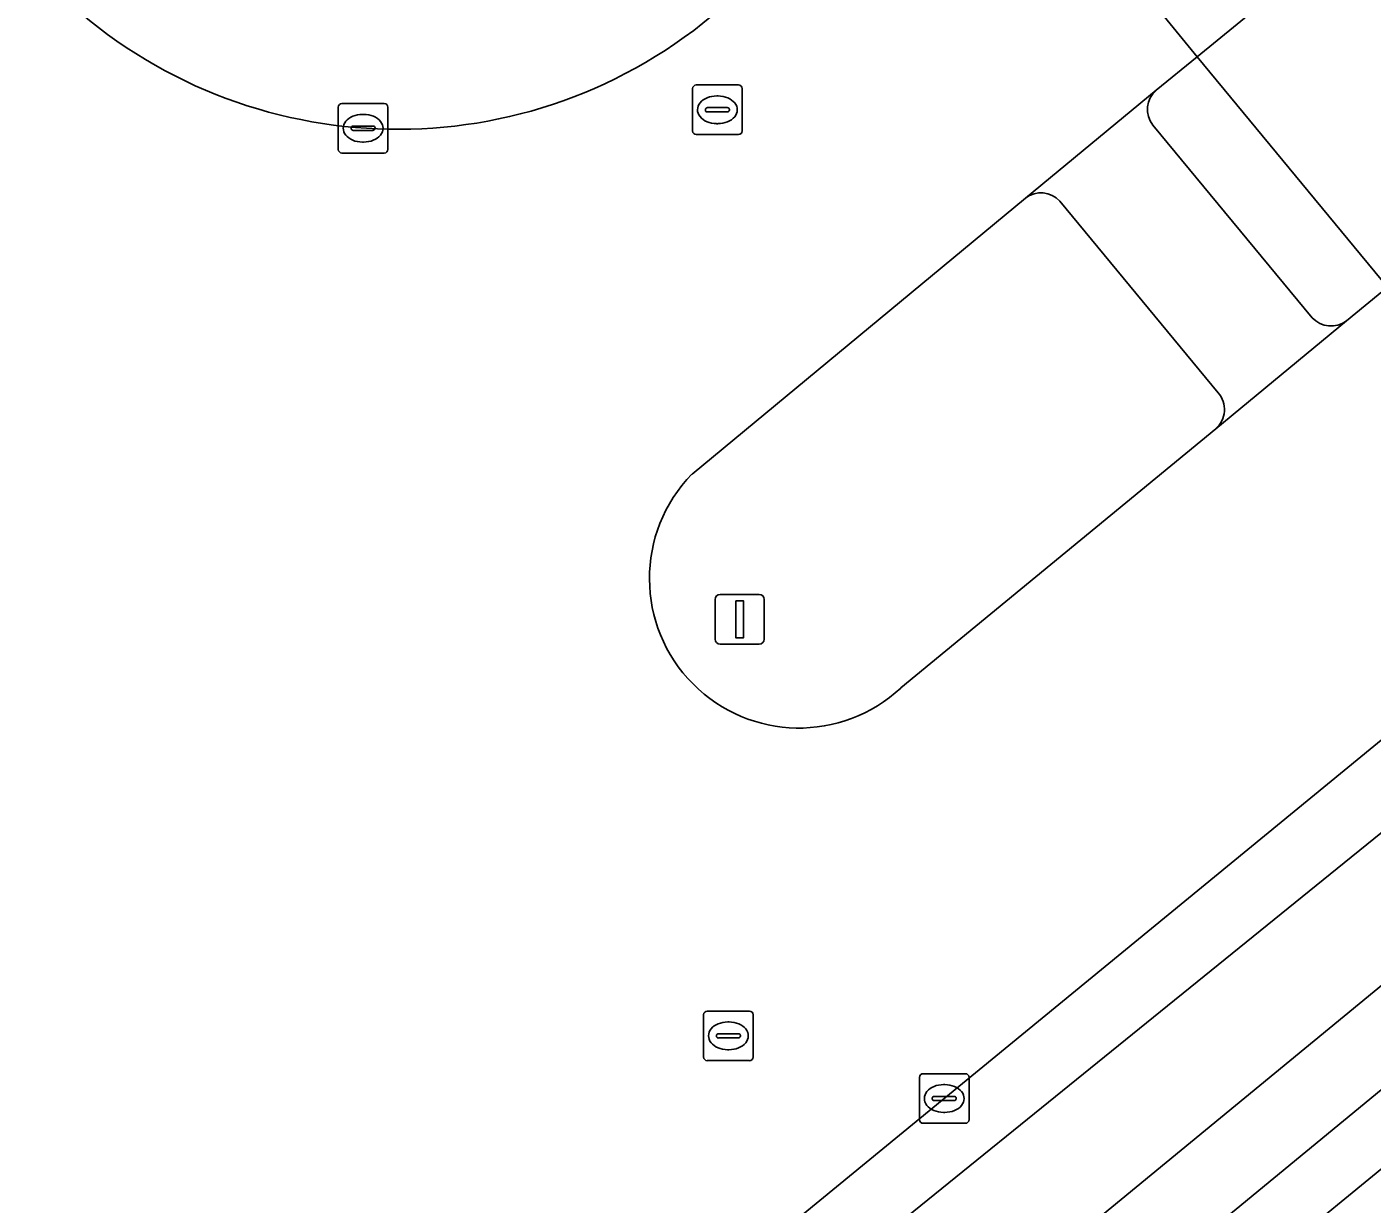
# Model space of a CAD drawing. Extents: x 156141 to 158132, y 385651 to 388333.
# Drawn here: x 157117.68 to 157144.79, y 386364.2 to 386387.93 of the extents above; entities that cross this region are included whole.
import ezdxf

# ---------------------------------------------------------------- set-up
doc = ezdxf.new("R2010")
doc.units = 0
for name, color, linetype in [('IMGEO_Berm_groen', 7, 'Continuous'), ('IMGEO_Erf', 7, 'Continuous'), ('IMGEO_Fietspad_gesloten', 7, 'Continuous'), ('IMGEO_Fietspad_open', 7, 'Continuous'), ('IMGEO_Groenvoorziening', 7, 'Continuous'), ('IMGEO_Kolk', 7, 'Continuous'), ('IMGEO_Lichtmast', 7, 'Continuous'), ('IMGEO_Rijbaan_lokaal_gesloten', 7, 'Continuous'), ('IMGEO_Rioolput', 7, 'Continuous'), ('IMGEO_Verkeerseiland_open', 7, 'Continuous'), ('IMGEO_Voetpad_open', 7, 'Continuous')]:
    doc.layers.add(name, color=color, linetype=linetype)

msp = doc.modelspace()

# ---------------------------------------------------------------- linework, layer by layer
at = {"layer": 'IMGEO_Berm_groen'}
msp.add_lwpolyline([(157171.716, 386404.521), (157173.857, 386406.278), (157176.215, 386408.236), (157172.303, 386412.729), (157169.899, 386410.784), (157167.798, 386409.063), (157143.686, 386389.309), (157141.268, 386387.328), (157145.103, 386382.684), (157147.51, 386384.659)], close=True, dxfattribs=at)
for points in [[(157146.236, 386372.703), (157145.166, 386373.702), (157115.131, 386349.076), (157112.664, 386347.083), (157112.541, 386346.95)], [(157113.537, 386345.866), (157115.219, 386347.356), (157128.293, 386358.173), (157146.236, 386372.703)]]:
    msp.add_lwpolyline(points, dxfattribs=at)
at = {"layer": 'IMGEO_Erf'}
msp.add_lwpolyline([(157164.692, 386381.071), (157127.555, 386350.619), (157126.792, 386351.534), (157118.318, 386344.559), (157113.127, 386340.298), (157107.677, 386335.667), (157101.909, 386337.094), (157075.753, 386309.542), (157060.074, 386328.604), (157058.397, 386330.643), (157053.342, 386326.489)], dxfattribs=at)
at = {"layer": 'IMGEO_Fietspad_gesloten'}
msp.add_lwpolyline([(157177.486, 386393.596), (157180.948, 386395.698), (157179.408, 386397.577), (157176.289, 386395.804), (157172.495, 386393.399), (157168.742, 386390.75), (157163.775, 386386.972), (157150.468, 386376.228), (157149.62, 386375.522), (157146.983, 386373.357), (157146.236, 386372.703), (157128.293, 386358.173), (157115.219, 386347.356), (157113.537, 386345.866), (157110.966, 386343.707), (157110.221, 386343.082), (157108.934, 386342.043), (157110.471, 386340.192), (157112.114, 386341.547), (157123.382, 386350.841), (157148.12, 386371.181)], dxfattribs=at)
at = {"layer": 'IMGEO_Fietspad_open'}
for points in [[(157140.443, 386386.652), (157137.805, 386384.477)], [(157143.583, 386382.066), (157140.375, 386385.95)], [(157138.499, 386384.416), (157141.689, 386380.554)], [(157141.639, 386379.829), (157144.274, 386382.003)]]:
    msp.add_lwpolyline(points, dxfattribs=at)
for centre, radius, start, end in [((157140.765, 386386.267), 0.502, 129.8535, 219.081), ((157138.119, 386384.07), 0.514, 42.3143, 127.6394), ((157143.964, 386382.419), 0.519, 222.8157, 306.7655), ((157141.304, 386380.216), 0.512, 310.8247, 41.2849)]:
    msp.add_arc(centre, radius, start, end, dxfattribs=at)
at = {"layer": 'IMGEO_Groenvoorziening'}
msp.add_lwpolyline([(157164.746, 386382.751), (157149.303, 386370.062), (157126.792, 386351.534), (157127.555, 386350.619), (157164.692, 386381.071), (157167.465, 386377.687)], dxfattribs=at)
at = {"layer": 'IMGEO_Kolk'}
for p, q in [((157124.029, 386386.386), (157124.881, 386386.386)), ((157123.954, 386385.46), (157123.954, 386386.312)), ((157124.442, 386386.166), (157124.467, 386386.166)), ((157124.955, 386386.312), (157124.955, 386385.46)), ((157124.213, 386385.88), (157124.213, 386385.892)), ((157124.651, 386385.843), (157124.253, 386385.843)), ((157124.256, 386385.929), (157124.654, 386385.929)), ((157124.697, 386385.892), (157124.697, 386385.88)), ((157124.465, 386385.606), (157124.44, 386385.606)), ((157124.881, 386385.386), (157124.029, 386385.386)), ((157135.667, 386365.899), (157135.667, 386366.751)), ((157135.742, 386366.825), (157136.594, 386366.825)), ((157136.155, 386366.605), (157136.18, 386366.605)), ((157136.668, 386366.751), (157136.668, 386365.899)), ((157135.926, 386366.319), (157135.926, 386366.331)), ((157135.969, 386366.368), (157136.367, 386366.368)), ((157136.41, 386366.331), (157136.41, 386366.319)), ((157136.364, 386366.282), (157135.966, 386366.282)), ((157136.178, 386366.045), (157136.153, 386366.045)), ((157136.594, 386365.825), (157135.742, 386365.825))]:
    msp.add_line(p, q, dxfattribs=at)
for points in [[(157124.029, 386386.386), (157124.881, 386386.386)], [(157123.954, 386385.46), (157123.954, 386386.312)], [(157124.955, 386386.312), (157124.955, 386385.46)], [(157124.881, 386385.386), (157124.029, 386385.386)], [(157135.667, 386365.899), (157135.667, 386366.751)], [(157135.742, 386366.825), (157136.594, 386366.825)], [(157136.668, 386366.751), (157136.668, 386365.899)], [(157136.594, 386365.825), (157135.742, 386365.825)]]:
    msp.add_lwpolyline(points, dxfattribs=at)
for centre, radius, start, end in [((157124.031, 386386.31), 0.0765, 91.552, 178.448), ((157124.031, 386386.31), 0.0765, 91.552, 178.448), ((157124.879, 386386.31), 0.0765, 1.552, 88.448), ((157124.879, 386386.31), 0.0765, 1.552, 88.448), ((157124.253, 386385.889), 0.0403, 85.8775, 175.7526), ((157124.25, 386385.879), 0.0366, 178.938, 274.7102), ((157124.654, 386385.886), 0.043, 264.8664, 352.4533), ((157124.658, 386385.891), 0.0386, 1.7309, 96.639), ((157124.031, 386385.462), 0.0765, 181.552, 268.448), ((157124.031, 386385.462), 0.0765, 181.552, 268.448), ((157124.879, 386385.462), 0.0765, 271.552, 358.448), ((157124.879, 386385.462), 0.0765, 271.552, 358.448), ((157135.744, 386366.749), 0.0765, 91.552, 178.448), ((157135.744, 386366.749), 0.0765, 91.552, 178.448), ((157136.592, 386366.749), 0.0765, 1.552, 88.448), ((157136.592, 386366.749), 0.0765, 1.552, 88.448), ((157135.966, 386366.328), 0.0403, 85.8775, 175.7526), ((157135.963, 386366.318), 0.0366, 178.938, 274.7102), ((157136.367, 386366.325), 0.043, 264.8664, 352.4533), ((157136.371, 386366.33), 0.0386, 1.7309, 96.639), ((157135.744, 386365.901), 0.0765, 181.552, 268.448), ((157135.744, 386365.901), 0.0765, 181.552, 268.448), ((157136.592, 386365.901), 0.0765, 271.552, 358.448), ((157136.592, 386365.901), 0.0765, 271.552, 358.448)]:
    msp.add_arc(centre, radius, start, end, dxfattribs=at)
for centre, major_axis, ratio, start_param, end_param in [((157124.441, 386385.886), (-0.387, 0.002), 0.722429, 4.712389, 7.853982), ((157124.466, 386385.886), (-0.39, 0.002), 0.717154, 1.570796, 4.712389), ((157136.154, 386366.325), (-0.387, 0.002), 0.722429, 4.712389, 7.853982), ((157136.179, 386366.325), (-0.39, 0.002), 0.717154, 1.570796, 4.712389)]:
    msp.add_ellipse(centre, major_axis=major_axis, ratio=ratio, start_param=start_param, end_param=end_param, dxfattribs=at)
at = {"layer": 'IMGEO_Lichtmast'}
for p, q in [((157131.549, 386375.586), (157131.549, 386376.386)), ((157131.549, 386376.386), (157131.549, 386375.586)), ((157131.649, 386376.486), (157132.439, 386376.486)), ((157132.439, 386376.486), (157131.649, 386376.486)), ((157132.539, 386376.386), (157132.539, 386375.586)), ((157132.539, 386375.586), (157132.539, 386376.386)), ((157132.439, 386375.486), (157131.649, 386375.486)), ((157131.649, 386375.486), (157132.439, 386375.486))]:
    msp.add_line(p, q, dxfattribs=at)
msp.add_lwpolyline([(157131.969, 386376.361), (157132.119, 386376.361), (157132.119, 386375.611), (157131.969, 386375.611), (157131.969, 386376.361)], dxfattribs=at)
for centre, start, end in [((157131.649, 386376.386), 90, 180), ((157131.649, 386376.386), 90, 180), ((157132.439, 386376.386), 0, 90), ((157132.439, 386376.386), 360, 90), ((157131.649, 386375.586), 180, 270), ((157131.649, 386375.586), 180, 270), ((157132.439, 386375.586), 270, 0), ((157132.439, 386375.586), 270, 0)]:
    msp.add_arc(centre, 0.1, start, end, dxfattribs=at)
at = {"layer": 'IMGEO_Rijbaan_lokaal_gesloten'}
msp.add_lwpolyline([(157167.798, 386409.063), (157169.899, 386410.784), (157172.303, 386412.729), (157167.841, 386418.13), (157165.281, 386416.006), (157155.626, 386407.901), (157150.678, 386403.807), (157136.942, 386392.622), (157141.268, 386387.328), (157143.686, 386389.309)], close=True, dxfattribs=at)
for points in [[(157137.805, 386384.477), (157140.443, 386386.652), (157141.268, 386387.328), (157136.942, 386392.622), (157136.055, 386391.894), (157133.439, 386389.747), (157131.305, 386388.004)], [(157131.084, 386378.914), (157137.805, 386384.477)], [(157113.574, 386356.875), (157108.161, 386352.403), (157107.828, 386352.13), (157105.587, 386350.287), (157104.724, 386349.584), (157109.263, 386344.286), (157109.998, 386344.892), (157112.266, 386346.727), (157112.541, 386346.95), (157112.664, 386347.083), (157115.131, 386349.076), (157145.166, 386373.702), (157146.103, 386374.47), (157148.737, 386376.631), (157149.582, 386377.324), (157145.103, 386382.684), (157144.274, 386382.003), (157141.639, 386379.829), (157135.295, 386374.601)]]:
    msp.add_lwpolyline(points, dxfattribs=at)
for centre, radius, start, end in [((157125.157, 386395.766), 9.902, 224.2837, 308.3853), ((157133.241, 386376.809), 3.014, 135.6999, 224.8687), ((157133.242, 386376.807), 3.014, 224.8428, 312.9422)]:
    msp.add_arc(centre, radius, start, end, dxfattribs=at)
at = {"layer": 'IMGEO_Rioolput'}
for p, q in [((157131.095, 386385.832), (157131.095, 386386.684)), ((157131.17, 386386.758), (157132.022, 386386.758)), ((157132.096, 386386.684), (157132.096, 386385.832)), ((157131.583, 386386.538), (157131.608, 386386.538)), ((157131.354, 386386.252), (157131.354, 386386.264)), ((157131.792, 386386.215), (157131.394, 386386.215)), ((157131.397, 386386.301), (157131.795, 386386.301)), ((157131.838, 386386.264), (157131.838, 386386.252)), ((157131.606, 386385.978), (157131.581, 386385.978)), ((157132.022, 386385.758), (157131.17, 386385.758)), ((157131.317, 386367.162), (157131.317, 386368.014)), ((157131.392, 386368.088), (157132.244, 386368.088)), ((157132.318, 386368.014), (157132.318, 386367.162)), ((157131.805, 386367.868), (157131.83, 386367.868)), ((157131.576, 386367.582), (157131.576, 386367.594)), ((157132.014, 386367.545), (157131.616, 386367.545)), ((157131.619, 386367.631), (157132.017, 386367.631)), ((157132.06, 386367.594), (157132.06, 386367.582)), ((157131.828, 386367.308), (157131.803, 386367.308)), ((157132.244, 386367.088), (157131.392, 386367.088))]:
    msp.add_line(p, q, dxfattribs=at)
for points in [[(157131.095, 386385.832), (157131.095, 386386.684)], [(157131.17, 386386.758), (157132.022, 386386.758)], [(157132.096, 386386.684), (157132.096, 386385.832)], [(157132.022, 386385.758), (157131.17, 386385.758)], [(157131.317, 386367.162), (157131.317, 386368.014)], [(157131.392, 386368.088), (157132.244, 386368.088)], [(157132.318, 386368.014), (157132.318, 386367.162)], [(157132.244, 386367.088), (157131.392, 386367.088)]]:
    msp.add_lwpolyline(points, dxfattribs=at)
for centre, radius, start, end in [((157131.172, 386386.682), 0.0765, 91.552, 178.448), ((157131.172, 386386.682), 0.0765, 91.552, 178.448), ((157132.02, 386386.682), 0.0765, 1.552, 88.448), ((157132.02, 386386.682), 0.0765, 1.552, 88.448), ((157131.394, 386386.261), 0.0403, 85.8775, 175.7526), ((157131.391, 386386.251), 0.0366, 178.938, 274.7102), ((157131.795, 386386.258), 0.043, 264.8664, 352.4533), ((157131.799, 386386.263), 0.0386, 1.7309, 96.639), ((157131.172, 386385.834), 0.0765, 181.552, 268.448), ((157131.172, 386385.834), 0.0765, 181.552, 268.448), ((157132.02, 386385.834), 0.0765, 271.552, 358.448), ((157132.02, 386385.834), 0.0765, 271.552, 358.448), ((157131.394, 386368.012), 0.0765, 91.552, 178.448), ((157131.394, 386368.012), 0.0765, 91.552, 178.448), ((157132.242, 386368.012), 0.0765, 1.552, 88.448), ((157132.242, 386368.012), 0.0765, 1.552, 88.448), ((157131.616, 386367.591), 0.0403, 85.8775, 175.7526), ((157131.613, 386367.581), 0.0366, 178.938, 274.7102), ((157132.017, 386367.588), 0.043, 264.8664, 352.4533), ((157132.021, 386367.593), 0.0386, 1.7309, 96.639), ((157131.394, 386367.164), 0.0765, 181.552, 268.448), ((157131.394, 386367.164), 0.0765, 181.552, 268.448), ((157132.242, 386367.164), 0.0765, 271.552, 358.448), ((157132.242, 386367.164), 0.0765, 271.552, 358.448)]:
    msp.add_arc(centre, radius, start, end, dxfattribs=at)
for centre, major_axis, ratio, start_param, end_param in [((157131.582, 386386.258), (-0.387, 0.002), 0.722429, 4.712389, 7.853982), ((157131.607, 386386.258), (-0.39, 0.002), 0.717154, 1.570796, 4.712389), ((157131.804, 386367.588), (-0.387, 0.002), 0.722429, 4.712389, 7.853982), ((157131.829, 386367.588), (-0.39, 0.002), 0.717154, 1.570796, 4.712389)]:
    msp.add_ellipse(centre, major_axis=major_axis, ratio=ratio, start_param=start_param, end_param=end_param, dxfattribs=at)
at = {"layer": 'IMGEO_Verkeerseiland_open'}
for points in [[(157137.805, 386384.477), (157131.084, 386378.914)], [(157141.689, 386380.554), (157138.499, 386384.416)], [(157135.295, 386374.601), (157141.639, 386379.829)]]:
    msp.add_lwpolyline(points, dxfattribs=at)
for centre, radius, start, end in [((157125.157, 386395.766), 9.902, 224.2837, 308.3853), ((157138.119, 386384.07), 0.514, 42.3143, 127.6394), ((157141.304, 386380.216), 0.512, 310.8247, 41.2849), ((157133.241, 386376.809), 3.014, 135.6999, 224.8687), ((157133.242, 386376.807), 3.014, 224.8428, 312.9422)]:
    msp.add_arc(centre, radius, start, end, dxfattribs=at)
at = {"layer": 'IMGEO_Voetpad_open'}
for points in [[(157144.274, 386382.003), (157145.103, 386382.684), (157141.268, 386387.328), (157140.443, 386386.652)], [(157140.375, 386385.95), (157143.583, 386382.066)], [(157163.545, 386383.881), (157148.12, 386371.181), (157123.382, 386350.841), (157112.114, 386341.547), (157110.471, 386340.192), (157107.758, 386338.314)], [(157107.677, 386335.667), (157113.127, 386340.298), (157118.318, 386344.559), (157126.792, 386351.534), (157149.303, 386370.062)]]:
    msp.add_lwpolyline(points, dxfattribs=at)
for centre, radius, start, end in [((157140.765, 386386.267), 0.502, 129.8535, 219.081), ((157143.964, 386382.419), 0.519, 222.8157, 306.7655)]:
    msp.add_arc(centre, radius, start, end, dxfattribs=at)

doc.saveas('drawing.dxf')
